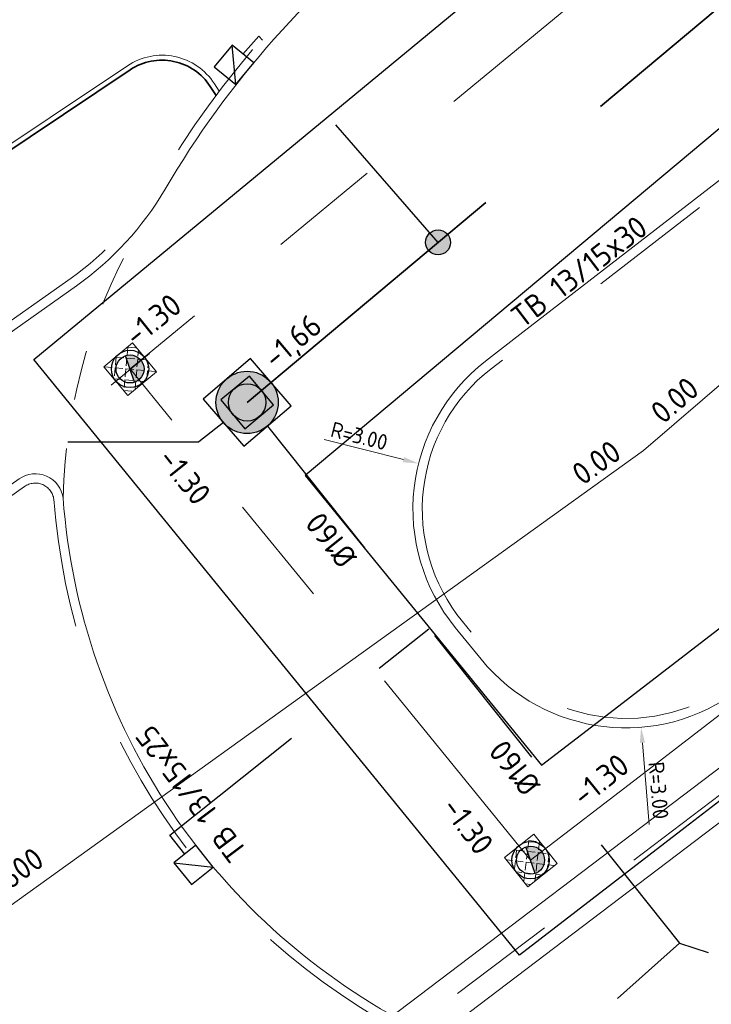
# Model space of a CAD drawing. Header units: metres. Extents: x 92403 to 95147, y 464428 to 465602.
# Tile 333 of 568: x 93076 to 93087, y 464865 to 464881. Entities that reach past the tile are written whole.
import ezdxf
from ezdxf.enums import TextEntityAlignment as Align

# ---------------------------------------------------------------- set-up
doc = ezdxf.new("R2010")
doc.units = ezdxf.units.M
for name, pattern in [('RI-DRAINAGE', [19.2, 6, -1.8, 1.8, -1.8, 2.4, -1.8, 1.8, -1.8]), ('RI-GWA', [18.45, 6, -1.8, 1.75, -1.8, 1.75, -1.8, 1.75, -1.8]), ('RI-HWA', [7.4, 5, -2.4]), ('RI-HWA_KOLKAANSLUITING', [4.3, 2.5, -1.8]), ('VH-OPSLUITBAND_80X200', [14, 8, -2, 2, -2]), ('VH-TROTTOIRBAND', [15, 5, -2, 2, -2, 2, -2]), ('XX-HIDDEN', [4, 2, -2])]:
    doc.linetypes.add(name, pattern=pattern)
doc.layers.get('0').update_dxf_attribs({"linetype": 'CONTINUOUS'})
doc.layers.get('Defpoints').update_dxf_attribs({"linetype": 'CONTINUOUS'})
for name, color, linetype, lineweight in [('B-OI-RI-DRAINAGE_BOB-S', 90, 'CONTINUOUS', 25), ('B-WE-RI-VOLSCHUIMEN-G', 130, 'RI-VOLSCHUIMEN', 18), ('B-WE-VH-VERHARDING_FUNDERING-G', 252, 'CONTINUOUS', 18), ('N-RO-VH-MATERIAALGRENS-G', 7, 'XX-HIDDEN', 5), ('N-WE-GW-ONTGRAVING-V', 2, 'CONTINUOUS', 30), ('N-WE-RI-HWA_HULPSTUK-S', 150, 'CONTINUOUS', 25), ('N-WE-RI-HWA_KOLK_STRAATKOLK-S', 150, 'CONTINUOUS', 25), ('N-WE-RI-HWA_KOLK_TROTTOIRKOLK-S', 150, 'CONTINUOUS', 25), ('N-WE-RI-HWA_KOLKAANSLUITING-G', 150, 'RI-HWA_KOLKAANSLUITING', 25), ('N-WE-RI-KOLK-T18', 150, 'CONTINUOUS', 18), ('N-WE-RI-PUT_BETON-S', 7, 'CONTINUOUS', 25), ('N-WE-VH-KANTOPSLUITING_OPSLUITBAND_80X200-G', 7, 'VH-OPSLUITBAND_80X200', 35), ('N-WE-VH-KANTOPSLUITING_TROTTOIRBAND-G', 7, 'VH-TROTTOIRBAND', 35), ('N-WE-VH-KANTOPSLUITING_TROTTOIRBAND_130 150-T18', 10, 'CONTINUOUS', 18), ('N-WE-VH-KANTOPSLUITING_VOORKANTBAND-G', 50, 'CONTINUOUS', 35), ('N-WE-VH-VERHARDING_FUNDERING-A-50', 252, 'CONTINUOUS', 18), ('V-WE-RI-GWA_STROOMRICHTING-S', 30, 'CONTINUOUS', 25), ('X-XX-AL-M', 7, 'CONTINUOUS', 18)]:
    doc.layers.add(name, color=color, linetype=linetype, lineweight=lineweight)
for name, color, linetype, lineweight, true_color in [('B-OI-RI-GWA_TRANSPORTLEIDING-G', 7, 'RI-GWA', 18, 0xff8400), ('N-OI-RI-DRAINAGE_DRAIN_PVC-G', 7, 'RI-DRAINAGE', 18, 0x00ff04), ('N-OI-RI-HWA_RIOOLPUT_INSPECTIEPUT-S', 7, 'CONTINUOUS', 25, 0x007bff), ('N-OI-RI-HWA_STROOMRICHTING-S', 7, 'CONTINUOUS', 25, 0x007bff), ('N-OI-RI-HWA_TRANSPORTLEIDING-G', 7, 'RI-HWA', 35, 0x007bff), ('N-WE-RI-DRAINAGE_PUT-S', 7, 'CONTINUOUS', 5, 0x00ff04), ('N-WE-RI-DRAINAGE_PUTRAND-S', 7, 'CONTINUOUS', 5, 0x00ff04)]:
    doc.layers.add(name, color=color, linetype=linetype, lineweight=lineweight, true_color=true_color)
doc.styles.add('NLCS-ISO', font='NLCS-ISO.ttf')
doc.styles.add('NLCS-ISO-M100-T25', font='NLCS-ISO.ttf', dxfattribs={"height": 0.25})
doc.styles.add('NLCS-ISO-M200-T18', font='NLCS-ISO.ttf', dxfattribs={"height": 0.36})
doc.linetypes.add('RI-VOLSCHUIMEN', pattern='A,0,[50,NLCS.SHX,S=0.5,R=0,X=0,Y=0],4', length=4)
doc.dimstyles.new('NLCS-M100-T25-PIJL_L2_H1', dxfattribs={"dimscale": 0.1, "dimtxt": 2.5, "dimasz": 2.5, "dimexe": 2, "dimexo": 2, "dimgap": 0.7, "dimtad": 1, "dimzin": 0, "dimdsep": 46, "dimtxsty": 'NLCS-ISO-M100-T25', "dimcen": 0, "dimdle": 2, "dimclrd": 256, "dimclre": 256, "dimclrt": 256, "dimadec": 1, "dimazin": 0, "dimtfac": 1, "dimtdec": 3, "dimtofl": 0, "dimtmove": 0, "dimatfit": 3, "dimfxl": 2, "dimfxlon": 1, "dimtfillclr": 256, "dimtolj": 1, "dimtzin": 0, "dimlwd": -1, "dimlwe": -1, "dimarcsym": 0})

# ---------------------------------------------------------------- blocks, each defined once
blk = doc.blocks.new('Putdeksel 600x600')
at = {"ltscale": 0.1}
h = blk.add_hatch(dxfattribs=at)
h.set_pattern_fill('ANGLE', color=8, scale=0.025, angle=45)
h.set_pattern_definition([(45, (-93679.67512, -463937.87647), (-0.123478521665, 0.123478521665), [0.127, -0.047625]), (135, (-93679.67512, -463937.87647), (-0.123478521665, -0.123478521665), [0.127, -0.047625])])
h.paths.add_polyline_path([(-0.3, -0.3), (0.3, -0.3), (0.3, 0.3), (-0.3, 0.3)])
at = {"color": 250, "ltscale": 0.1}
blk.add_lwpolyline([(-0.3, -0.3), (0.3, -0.3), (0.3, 0.3), (-0.3, 0.3)], close=True, dxfattribs=at)
blk = doc.blocks.new('*D54')
at = {"layer": 'Defpoints', "color": 0, "transparency": 16777216}
for p in [(93085.853, 464873.563), (93090.546, 464864.732)]:
    blk.add_point(p, dxfattribs=at)
at = {"layer": 'X-XX-AL-M', "transparency": 16777216}
blk.add_line((93091.257, 464863.395), (93090.664, 464864.512), dxfattribs=at)
blk.add_solid([(93090.7, 464864.531), (93090.627, 464864.492), (93090.546, 464864.732)], dxfattribs=at)
at = {"layer": 'X-XX-AL-M', "transparency": 16777216, "insert": (93091.191, 464863.934), "char_height": 0.25, "attachment_point": 5, "rotation": 297.9885, "style": 'NLCS-ISO-M100-T25'}
blk.add_mtext('\\A1;R10.00', dxfattribs=at)
blk = doc.blocks.new('TROTTOIRKOLK 450X450')
at = {"layer": 'N-WE-RI-HWA_KOLK_TROTTOIRKOLK-S'}
blk.add_line((-0.45, 0), (0, 0.45), dxfattribs=at)
at = {"layer": 'N-WE-RI-HWA_KOLK_TROTTOIRKOLK-S', "flags": 128}
blk.add_lwpolyline([(-0.45, 0), (0, 0), (0, 0.45), (-0.45, 0.45)], close=True, dxfattribs=at)
blk = doc.blocks.new('N-SRI-PUT_BETON-SO')
blk.add_hatch(color=256).paths.add_polyline_path([(1.41, 1.41, 0.664858), (-2, 0.02), (-2, -0.02, 0.196534), (-1.41, -1.41)])
at = {"lineweight": -3, "flags": 128}
blk.add_lwpolyline([(2, -2), (2, 2), (-2, 2), (-2, -2)], close=True, dxfattribs=at)
at = {"lineweight": -3}
blk.add_circle((0, 0), 2, dxfattribs=at)
blk = doc.blocks.new('N-SRI-PUT_HWA-SO')
h = blk.add_hatch(color=256)
h.dxf.hatch_style = 1
h.paths.add_polyline_path([(-2, 0, 1), (2, 0, 1)])
at = {"lineweight": -3, "flags": 128}
blk.add_lwpolyline([(-2, -2), (2, -2), (2, 2), (-2, 2)], close=True, dxfattribs=at)
at = {"lineweight": -3}
blk.add_circle((0, 0), 2, dxfattribs=at)
blk = doc.blocks.new('*U257')
at = {"ltscale": 0.1, "style": 'NLCS-ISO'}
for tag, p in [('BOBL', (-105.684, 0)), ('MAT', (-0.5, 0.5))]:
    blk.add_attdef(tag, text='', height=1.8, dxfattribs=at).set_placement(p, align=Align.BOTTOM_RIGHT)
for tag, p in [('DIA', (0.5, 0.5)), ('BOBR', (106.021, 0))]:
    blk.add_attdef(tag, text='', height=1.8, dxfattribs=at).set_placement(p, align=Align.BOTTOM_LEFT)
blk.add_attdef('JVA', text='', height=1.8, dxfattribs=at).set_placement((0, -1), align=Align.TOP_CENTER)
at = {"ltscale": 0.1, "style": 'NLCS-ISO', "flags": 1}
blk.add_attdef('PUTNR-L', text='', height=1.8, dxfattribs=at).set_placement((-0.822, -5.885), align=Align.BOTTOM_RIGHT)
blk.add_attdef('PUTNR-L', text='', height=1.8, dxfattribs=at).set_placement((1.948, -5.77), align=Align.BOTTOM_LEFT)
blk = doc.blocks.new('SRI-DRAIN_PUT_DOORSPUIT-SO')
at = {"lineweight": -3}
blk.add_hatch(color=256, dxfattribs=at).paths.add_polyline_path([(1.5, 0, 0.267949), (0.75, 1.3), (-0.75, -1.3, 0.57735)])
blk.add_line((-0.75, -1.3), (0.75, 1.3), dxfattribs=at)
for radius in [2, 1.5]:
    blk.add_circle((0, 0), radius, dxfattribs=at)
blk = doc.blocks.new('SRI-BOB-SO')
at = {"color": 0, "ltscale": 0.1, "style": 'NLCS-ISO'}
blk.add_attdef('B.O.B.', text='', height=1.8, dxfattribs=at).set_placement((0.053, -0.02), align=Align.BOTTOM_CENTER)
blk = doc.blocks.new('SRI-HULP_INLAAT_KOLK-SO')
h = blk.add_hatch(color=256)
edge = h.paths.add_edge_path()
edge.add_arc((0, 0), 1, 0, 360)
blk.add_circle((0, 0), 1)
blk = doc.blocks.new('*U430')
at = {"ltscale": 0.1, "style": 'NLCS-ISO'}
for tag, p in [('BOBL', (-74.778, 0)), ('MAT', (-1, 0.5))]:
    blk.add_attdef(tag, text='', height=1.8, dxfattribs=at).set_placement(p, align=Align.BOTTOM_RIGHT)
for tag, p in [('DIA', (1, 0.5)), ('BOBR', (74.75, 0))]:
    blk.add_attdef(tag, text='', height=1.8, dxfattribs=at).set_placement(p, align=Align.BOTTOM_LEFT)
blk.add_attdef('JVA', text='', height=1.8, dxfattribs=at).set_placement((0, -1), align=Align.TOP_CENTER)
blk = doc.blocks.new('*U429')
at = {"ltscale": 0.1, "style": 'NLCS-ISO'}
for tag, p in [('BOBL', (-61.114, 0)), ('MAT', (-1, 0.5))]:
    blk.add_attdef(tag, text='', height=1.8, dxfattribs=at).set_placement(p, align=Align.BOTTOM_RIGHT)
for tag, p in [('DIA', (1, 0.5)), ('BOBR', (62.135, 0))]:
    blk.add_attdef(tag, text='', height=1.8, dxfattribs=at).set_placement(p, align=Align.BOTTOM_LEFT)
blk.add_attdef('JVA', text='', height=1.8, dxfattribs=at).set_placement((0, -1), align=Align.TOP_CENTER)
blk = doc.blocks.new('*D931')
at = {"layer": 'Defpoints', "color": 0, "transparency": 16777216}
for p in [(93085.53, 464872.442), (93085.775, 464869.452)]:
    blk.add_point(p, dxfattribs=at)
at = {"layer": 'X-XX-AL-M', "transparency": 16777216}
blk.add_line((93085.904, 464867.893), (93085.796, 464869.203), dxfattribs=at)
blk.add_solid([(93085.837, 464869.207), (93085.754, 464869.2), (93085.775, 464869.452)], dxfattribs=at)
at = {"layer": 'X-XX-AL-M', "transparency": 16777216, "insert": (93086.054, 464868.439), "char_height": 0.25, "attachment_point": 5, "rotation": 274.6996, "style": 'NLCS-ISO-M100-T25'}
blk.add_mtext('\\A1;R=3.00', dxfattribs=at)
blk = doc.blocks.new('*D932')
at = {"layer": 'Defpoints', "color": 0, "transparency": 16777216}
for p in [(93082.202, 464873.687), (93085.111, 464872.954)]:
    blk.add_point(p, dxfattribs=at)
at = {"layer": 'X-XX-AL-M', "transparency": 16777216}
blk.add_line((93080.685, 464874.069), (93081.96, 464873.748), dxfattribs=at)
blk.add_solid([(93081.97, 464873.788), (93081.95, 464873.707), (93082.202, 464873.687)], dxfattribs=at)
at = {"layer": 'X-XX-AL-M', "transparency": 16777216, "insert": (93081.249, 464874.128), "char_height": 0.25, "attachment_point": 5, "rotation": 345.8637, "style": 'NLCS-ISO-M100-T25'}
blk.add_mtext('\\A1;R=3.00', dxfattribs=at)

msp = doc.modelspace()

# ---------------------------------------------------------------- linework, layer by layer
at = {"layer": 'B-OI-RI-GWA_TRANSPORTLEIDING-G'}
msp.add_lwpolyline([(93446.043344, 465256.115521), (93414.928619, 465230.784301), (93385.545, 465207.335), (93345.02, 465172.545), (93309.939, 465138.03), (93281.489, 465106.16), (93272.55, 465095.75), (93246.12, 465056.88), (93231.409, 465035.78), (93221.1, 465020.839), (93190.047, 464975.644), (93154.17, 464931), (93110.8, 464886.38), (93068.919, 464854.632), (93060.958017, 464850.622994)], dxfattribs=at)
at = {"layer": 'B-WE-RI-VOLSCHUIMEN-G'}
msp.add_lwpolyline([(93063.79391, 464858.067854), (93085.815291, 464873.892955), (93110.438716, 464895.149627), (93150.607152, 464937.709527), (93167.824566, 464958.685428), (93187.119711, 464983.35655), (93228.287939, 465040.980003), (93267.040461, 465098.248488)], dxfattribs=at)
at = {"layer": 'B-WE-VH-VERHARDING_FUNDERING-G', "lineweight": 13, "flags": 128}
for points in [[(93445.822371, 465256.386945), (93414.70897, 465231.056803), (93385.321779, 465207.604651), (93344.783003, 465172.802825), (93309.685451, 465138.27154), (93281.225658, 465106.390569), (93272.271639, 465095.963079), (93245.831721, 465057.078493), (93231.121404, 465035.979473), (93220.811724, 465021.037488), (93189.76596, 464975.853018), (93153.907518, 464931.232111), (93110.567471, 464886.642928), (93068.733035, 464854.930226), (93060.800581, 464850.935601)], [(93446.264317, 465255.844097), (93415.148269, 465230.5118), (93385.768221, 465207.065349), (93345.256997, 465172.287175), (93310.192549, 465137.78846), (93281.752342, 465105.929431), (93272.828361, 465095.536921), (93246.408279, 465056.681507), (93231.696596, 465035.580527), (93221.388276, 465020.640512), (93190.32804, 464975.434982), (93154.432482, 464930.767889), (93111.032529, 464886.117072), (93069.104965, 464854.333774), (93061.115419, 464850.310399)]]:
    msp.add_lwpolyline(points, dxfattribs=at)
at = {"layer": 'N-OI-RI-DRAINAGE_DRAIN_PVC-G', "flags": 128}
msp.add_lwpolyline([(93085.810838, 464868.712617), (93083.999667, 464867.318786), (93077.569115, 464875.204006), (93112.448972, 464904.002739), (93144.958362, 464937.716867), (93179.40523, 464980.983312), (93211.015025, 465025.284543), (93236.748188, 465064.451684), (93262.771855, 465104.36421), (93226.947519, 465135.184441), (93186.423425, 465165.431006), (93177.677718, 465156.184343), (93156.563325, 465121.91281), (93138.602154, 465091.157835)], dxfattribs=at)
at = {"layer": 'N-OI-RI-DRAINAGE_DRAIN_PVC-G', "color": 6, "linetype": 'ByBlock', "flags": 128}
msp.add_lwpolyline([(93085.810838, 464868.712617), (93091.861716, 464873.369213)], dxfattribs=at)
at = {"layer": 'N-OI-RI-HWA_TRANSPORTLEIDING-G', "flags": 128}
msp.add_lwpolyline([(93079.449241, 464874.66754), (93114.462873, 464903.992424)], dxfattribs=at)
at = {"layer": 'N-RO-VH-MATERIAALGRENS-G', "ltscale": 0.4, "flags": 128}
msp.add_lwpolyline([(93076.495334, 464873.127519, -0.131192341), (93077.814771, 464877.613889, -0.316840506)], format="xyb", dxfattribs=at)
at = {"layer": 'N-WE-GW-ONTGRAVING-V', "flags": 128}
msp.add_lwpolyline([(93150.95016, 464940.414972), (93115.492997, 464902.898585), (93080.383531, 464873.493438), (93084.176278, 464868.842727), (93085.139969, 464869.584358), (93091.190846, 464874.240954), (93109.870872, 464888.616612), (93111.212612, 464886.873128), (93092.532585, 464872.497471), (93086.481708, 464867.840875), (93083.823056, 464865.794846), (93076.025648, 464875.356121), (93111.700474, 464904.811225), (93144.1303, 464938.442841)], dxfattribs=at)
at = {"layer": 'N-WE-RI-HWA_KOLKAANSLUITING-G', "flags": 128}
for points in [[(93082.515148, 464877.235322), (93079.639396, 464880.544203), (93079.38071, 464880.260002)], [(93079.069713, 464874.342027), (93078.67427, 464874.036046)], [(93079.774753, 464874.288012), (93086.391214, 464865.987212), (93087.899946, 464865.498915), (93093.403395, 464869.670658), (93096.558651, 464870.672036), (93096.779682, 464871.037674)], [(93072.366504, 464873.742376), (93072.771157, 464874.036069), (93078.67427, 464874.036046)], [(93078.20708, 464867.718153), (93082.367922, 464871.034706)], [(93078.448891, 464867.417319), (93078.20708, 464867.718153)], [(93078.925173, 464859.450213), (93079.2823, 464859.638429), (93086.391214, 464865.987212)]]:
    msp.add_lwpolyline(points, dxfattribs=at)
at = {"layer": 'N-WE-VH-KANTOPSLUITING_OPSLUITBAND_80X200-G'}
msp.add_lwpolyline([(93078.950725, 464879.592675), (93078.855943, 464879.739578, 0.4189194), (93077.571771, 464880.005762), (93060.187217, 464868.390189, 0.37676357), (93059.873756, 464867.217209), (93060.759607, 464865.42698)], format="xyb", dxfattribs=at)
at = {"layer": 'N-WE-VH-KANTOPSLUITING_TROTTOIRBAND-G', "lineweight": 15, "flags": 128}
for points in [[(93169.230487, 464971.15102, -0.002013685), (93164.041857, 464964.593295, -0.000128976), (93163.643939, 464964.092371, -0.414319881), (93163.222336, 464964.044243), (93162.244085, 464964.822324, 0.414708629), (93161.611703, 464964.750161, -0.003198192), (93151.670861, 464952.420821, -0.001685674), (93149.413688, 464949.667542, 0.416499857), (93149.485418, 464949.025662), (93150.436444, 464948.239717, -0.415600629), (93150.475677, 464947.816263), (93147.83948, 464944.656931, -0.415600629), (93147.415846, 464944.619702), (93146.462009, 464945.423288, 0.413519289), (93145.828614, 464945.369892), (93145.450618, 464944.923372, -0.008188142), (93134.071902, 464931.901541, -0.000564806), (93133.042433, 464930.789487, 0.416400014), (93133.065883, 464930.153013), (93133.981551, 464929.30266, -0.414409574), (93133.997095, 464928.878538, -0.001789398), (93130.705323, 464925.363988, -0.414409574), (93130.281093, 464925.351764), (93129.372515, 464926.210024, 0.414283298), (93128.736212, 464926.191831, -0.00722872), (93115.209189, 464912.292711, 0.414154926), (93115.208427, 464911.656405), (93116.093968, 464910.768491, -0.408943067), (93116.097194, 464910.34808, -0.00465743), (93112.511056, 464906.708656, -0.414694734), (93112.086445, 464906.709829), (93111.20355, 464907.599073, 0.415327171), (93110.568925, 464907.598452, -0.005039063), (93106.63165, 464903.775768, -0.0031933), (93103.836485, 464901.031607, 0.015623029), (93103.829963, 464901.024878, 0.403468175), (93103.831128, 464900.400308), (93104.700135, 464899.502052, -0.414641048), (93104.692799, 464899.077542, -0.014936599), (93091.046453, 464886.679148), (93085.699438, 464885.436816), (93081.980118, 464882.650574, 0.097502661), (93078.002756, 464878.165539, -0.106335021), (93076.622865, 464876.663265), (93066.149278, 464869.249755), (93059.049111, 464864.213763, -0.458335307), (93056.328313, 464864.887096), (93054.737949, 464868.028312)], [(93117.573585, 464896.497381), (93116.348809, 464895.275936, 0.001757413), (93105.4169, 464884.989846, -0.017395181), (93087.944845, 464870.697879), (93087.253576, 464870.172788, -0.403853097), (93083.322782, 464870.638897), (93082.904503, 464871.150762, -0.422049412), (93083.367504, 464875.208345), (93083.969201, 464875.673825), (93092.541342, 464882.305382, 0.02004334), (93111.024671, 464899.259566, 0.002399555), (93112.952329, 464901.112378)], [(93061.74578, 464863.306651), (93067.47978, 464867.373651), (93075.875508, 464873.316391, -0.562848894), (93076.346055, 464873.112241, 0.130183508), (93078.109537, 464868.017281, 0.128472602), (93082.11031, 464864.479888, -0.6010234), (93082.1209, 464863.950158), (93073.224397, 464858.992016), (93066.288711, 464855.290318), (93063.730087, 464853.865874, -0.436949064), (93061.149388, 464854.70938)]]:
    msp.add_lwpolyline(points, format="xyb", dxfattribs=at)
at = {"layer": 'N-WE-VH-KANTOPSLUITING_VOORKANTBAND-G', "linetype": 'Continuous', "lineweight": 15, "flags": 128}
msp.add_lwpolyline([(93171.508, 464962.398), (93172.080663, 464961.931189, -0.421676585), (93172.519608, 464957.657465, -0.000033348), (93172.495, 464957.628, -0.007751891), (93154.54, 464935.591, -0.006572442), (93145.367, 464924.969, -0.003625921), (93135.085, 464913.995), (93124.700811, 464903.393376), (93116.453, 464895.168, 0.001758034), (93105.518, 464884.879, -0.017397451), (93088.03565, 464870.578486), (93087.344308, 464870.053341, -0.403853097), (93083.206631, 464870.543982), (93082.788351, 464871.055847, -0.422049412), (93083.275721, 464875.326987), (93083.877418, 464875.792467), (93092.446963, 464882.422015, 0.020042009), (93110.920075, 464899.367094, 0.010482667), (93119.204, 464907.591, 0.010337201), (93138.613, 464927.754, 0.012815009), (93156.436867, 464948.533957, 0.003459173), (93167.235251, 464961.941307, -0.42177143)], format="xyb", close=True, dxfattribs=at)
for points in [[(93104.796938, 464898.969583, -0.014966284), (93091.1161, 464886.541334), (93085.764119, 464885.297849), (93082.070531, 464882.530883, 0.019816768), (93082.070531, 464882.530883, 0.097492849), (93078.132095, 464878.089568, -0.106335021), (93076.709527, 464876.540832), (93066.235939, 464869.127322), (93059.135891, 464864.091414, -0.458335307), (93056.194487, 464864.819342), (93054.604028, 464867.960747)], [(93061.659, 464863.429), (93067.393, 464867.496), (93075.788847, 464873.438824, -0.566603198), (93076.495334, 464873.127519), (93076.495334, 464873.127519, 0.130285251), (93078.234, 464868.101, 0.128472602), (93082.178038, 464864.613727, -0.6010234), (93082.193922, 464863.819132), (93073.296228, 464858.860326), (93066.360512, 464855.158612), (93063.803051, 464853.734815, -0.436949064), (93061.013105, 464854.646714)]]:
    msp.add_lwpolyline(points, format="xyb", dxfattribs=at)
at = {"layer": 'N-WE-VH-KANTOPSLUITING_VOORKANTBAND-G', "linetype": 'Continuous', "lineweight": 15}
msp.add_lwpolyline([(93079.001944, 464879.660852), (93078.923166, 464879.78295, 0.4189194), (93077.527327, 464880.07228), (93060.142772, 464868.456707, 0.37676357), (93059.802054, 464867.181729), (93060.687905, 464865.3915)], format="xyb", dxfattribs=at)
at = {"layer": 'N-WE-VH-VERHARDING_FUNDERING-A-50', "flags": 128}
msp.add_lwpolyline([(93077.883174, 464875.454754), (93077.266436, 464874.945211)], dxfattribs=at)

# ---------------------------------------------------------------- block references
at = {"layer": 'B-OI-RI-DRAINAGE_BOB-S'}
ref = msp.add_blockref('SRI-BOB-SO', (93078.382275, 464876.759542), dxfattribs=dict(at, xscale=0.2, yscale=0.2, zscale=0.2, rotation=38.84337999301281))
ref.add_attrib('B.O.B.', '-1.30', dxfattribs={"layer": '0', "ltscale": 0.1, "height": 0.36, "rotation": 38.84338, "style": 'NLCS-ISO'}).set_placement((93078.116434, 464875.767041, 0.06), align=Align.BOTTOM_CENTER)
ref = msp.add_blockref('SRI-BOB-SO', (93078.382846, 464873.505085), dxfattribs=dict(at, xscale=0.2, yscale=0.2, zscale=0.2, rotation=308.6926089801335))
ref.add_attrib('B.O.B.', '-1.30', dxfattribs={"layer": '0', "ltscale": 0.1, "height": 0.36, "rotation": 308.692609, "style": 'NLCS-ISO'}).set_placement((93078.220904, 464873.299988, 0.06), align=Align.BOTTOM_CENTER)
ref = msp.add_blockref('SRI-BOB-SO', (93086.064002, 464867.75884), dxfattribs=dict(at, xscale=0.2, yscale=0.2, zscale=0.2, rotation=38.84337999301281))
ref.add_attrib('B.O.B.', '-1.30', dxfattribs={"layer": '0', "ltscale": 0.1, "height": 0.36, "rotation": 38.84338, "style": 'NLCS-ISO'}).set_placement((93085.302665, 464868.381663, 0.06), align=Align.BOTTOM_CENTER)
ref = msp.add_blockref('SRI-BOB-SO', (93082.139019, 464868.501133), dxfattribs=dict(at, xscale=0.1999999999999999, yscale=0.1999999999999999, zscale=0.1999999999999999, rotation=306.5490263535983))
ref.add_attrib('B.O.B.', '-1.30', dxfattribs={"layer": '0', "ltscale": 0.1, "height": 0.36, "rotation": 306.5490264, "style": 'NLCS-ISO'}).set_placement((93082.760992, 464867.700109, 0.06), align=Align.BOTTOM_CENTER)
at = {"layer": 'N-OI-RI-HWA_RIOOLPUT_INSPECTIEPUT-S', "xscale": 0.25, "yscale": 0.25, "zscale": 0.25, "rotation": 40.61896195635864}
msp.add_blockref('N-SRI-PUT_HWA-SO', (93079.449241, 464874.66754), dxfattribs=at)
at = {"layer": 'N-OI-RI-HWA_STROOMRICHTING-S'}
ref = msp.add_blockref('*U257', (93096.956057, 464889.329982), dxfattribs=dict(at, xscale=0.2, yscale=0.2, zscale=0.2, rotation=39.94710377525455))
ref.add_attrib('BOBL', '-1,66', dxfattribs={"layer": '0', "ltscale": 0.1, "height": 0.36, "rotation": 39.9471038, "style": 'NLCS-ISO'}).set_placement((93080.751728, 464875.758409), align=Align.BOTTOM_RIGHT)
at = {"layer": 'N-WE-RI-DRAINAGE_PUT-S', "xscale": 0.15, "yscale": 0.15, "zscale": 0.15, "rotation": 49.00999999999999}
for p in [(93077.569115, 464875.204006, -0.04), (93083.999667, 464867.318786, -0.04)]:
    msp.add_blockref('SRI-DRAIN_PUT_DOORSPUIT-SO', p, dxfattribs=at)
at = {"layer": 'N-WE-RI-DRAINAGE_PUTRAND-S'}
for p, rotation in [((93077.57325, 464875.1984), 219.8179426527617), ((93084.003648, 464867.31307), 218.2590752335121)]:
    msp.add_blockref('Putdeksel 600x600', p, dxfattribs=dict(at, rotation=rotation))
at = {"layer": 'N-WE-RI-HWA_HULPSTUK-S', "xscale": 0.2, "yscale": 0.2, "zscale": 0.2, "rotation": 318.3161074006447}
msp.add_blockref('SRI-HULP_INLAAT_KOLK-SO', (93082.515148, 464877.235322), dxfattribs=at)
at = {"layer": 'N-WE-RI-HWA_KOLK_STRAATKOLK-S'}
for p, rotation in [((93079.554356, 464880.116921), 50.51209745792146), ((93078.555387, 464866.925604), 308.7854061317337)]:
    msp.add_blockref('TROTTOIRKOLK 450X450', p, dxfattribs=dict(at, rotation=rotation))
at = {"layer": 'N-WE-RI-PUT_BETON-S', "xscale": 0.15, "yscale": 0.15, "zscale": 0.15, "rotation": 219.7758164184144}
msp.add_blockref('N-SRI-PUT_BETON-SO', (93079.449241, 464874.66754), dxfattribs=at)
at = {"layer": 'V-WE-RI-GWA_STROOMRICHTING-S'}
ref = msp.add_blockref('*U430', (93098.127003, 464884.521291), dxfattribs=dict(at, xscale=0.2, yscale=0.2, zscale=0.2, rotation=40.80306889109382))
ref.add_attrib('BOBL', '0.00', dxfattribs={"layer": '0', "ltscale": 0.1, "height": 0.36, "rotation": 40.8030689, "style": 'NLCS-ISO'}).set_placement((93086.806269, 464874.748437), align=Align.BOTTOM_RIGHT)
ref = msp.add_blockref('*U429', (93074.8046, 464865.980404), dxfattribs=dict(at, xscale=0.2, yscale=0.2, zscale=0.2, rotation=35.70194545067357))
ref.add_attrib('DIA', '400/600', dxfattribs={"layer": '0', "ltscale": 0.1, "height": 0.36, "rotation": 35.7019455, "style": 'NLCS-ISO'}).set_placement((93074.908656, 464866.178324), align=Align.BOTTOM_LEFT)
ref.add_attrib('BOBR', '0.00', dxfattribs={"layer": '0', "ltscale": 0.1, "height": 0.36, "rotation": 35.7019455, "style": 'NLCS-ISO'}).set_placement((93084.896087, 464873.232392), align=Align.BOTTOM_LEFT)

# ---------------------------------------------------------------- texts
at = {"layer": 'N-WE-RI-KOLK-T18', "style": 'NLCS-ISO-M200-T18'}
for p in [(93081.235423, 464872.194309), (93084.182109, 464868.53799)]:
    msp.add_text('%%C160', height=0.36, rotation=128.5578982, dxfattribs=at).set_placement(p)
at = {"layer": 'N-WE-VH-KANTOPSLUITING_TROTTOIRBAND_130 150-T18', "char_height": 0.36, "width": 4.66934953, "attachment_point": 1, "style": 'NLCS-ISO-M200-T18'}
for s, insert, rotation in [('TB 13/15x30', (93083.64527, 464876.127136), 37.3068931), ('TB 13/15x25', (93079.182984, 464867.240573), 126.8831833)]:
    msp.add_mtext(s, dxfattribs=dict(at, insert=insert, rotation=rotation))

# ---------------------------------------------------------------- dimensions: what is measured, and where the dimension line sits
at = {"layer": 'X-XX-AL-M'}
for center, mpoint, picture, middle in [((93085.111378, 464872.954148), (93082.202225, 464873.686835), '*D932', (93081.248617, 464874.128097)), ((93085.529658, 464872.442283), (93085.775455, 464869.452369), '*D931', (93086.054395, 464868.439317))]:
    dim = msp.add_radius_dim(center=center, mpoint=mpoint, dimstyle='NLCS-M100-T25-PIJL_L2_H1', override={"dimpost": 'R=<>'}, dxfattribs=at)
    dim.commit()
    dim.dimension.update_dxf_attribs({"geometry": picture, "text_midpoint": middle})
dim = msp.add_radius_dim(center=(93085.853235, 464873.562904), mpoint=(93090.546184, 464864.732489), dimstyle='NLCS-M100-T25-PIJL_L2_H1', dxfattribs=at)
dim.commit()
dim.dimension.update_dxf_attribs({"geometry": '*D54', "text_midpoint": (93091.191191, 464863.934337)})

doc.saveas('drawing.dxf')
